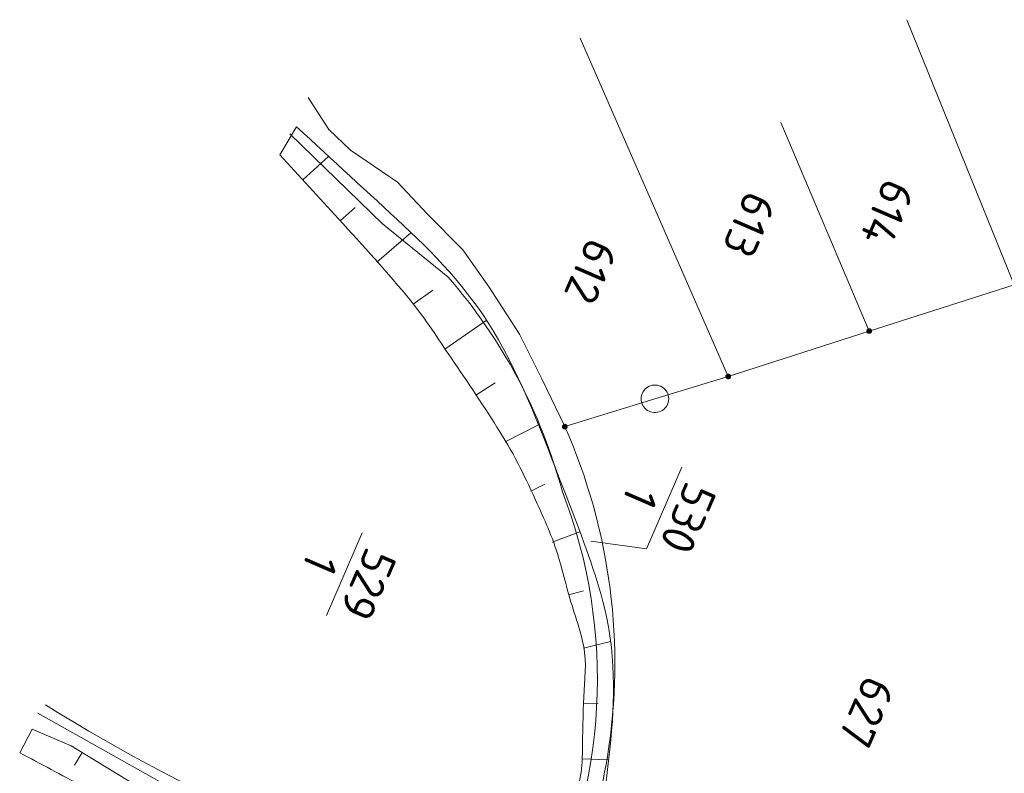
# Model space of a CAD drawing. Header units: metres. Extents: x 3425540 to 3446143, y 5432760 to 5444637.
# Tile 508 of 656: x 3436881 to 3436934, y 5443876 to 5443917. Entities that reach past the tile are written whole.
import ezdxf
from ezdxf.enums import TextEntityAlignment as Align

# ---------------------------------------------------------------- set-up
doc = ezdxf.new("R2010")
doc.units = ezdxf.units.M
doc.layers.add('B_Böschung', color=9, linetype='Continuous', lineweight=18)
doc.layers.add('B_Flurgrenzen', color=9, linetype='Continuous', lineweight=18)
doc.styles.get("Standard").update_dxf_attribs({"font": 'isocpeur.ttf'})

msp = doc.modelspace()

# ---------------------------------------------------------------- linework, layer by layer
at = {"layer": 'B_Böschung'}
for p, q in [((3436895.018, 5443909.764), (3436895.924, 5443911.273)), ((3436896.261, 5443908.403), (3436897.658, 5443909.673)), ((3436898.281, 5443906.185), (3436899.09, 5443906.896)), ((3436900.265, 5443903.934), (3436902.117, 5443905.531)), ((3436902.23, 5443901.67), (3436903.296, 5443902.422)), ((3436903.962, 5443899.22), (3436906.191, 5443900.781)), ((3436905.63, 5443896.726), (3436906.672, 5443897.399)), ((3436907.227, 5443894.19), (3436909.025, 5443895.12)), ((3436908.608, 5443891.527), (3436909.369, 5443891.911)), ((3436909.773, 5443888.766), (3436911.263, 5443889.328)), ((3436910.671, 5443885.907), (3436911.469, 5443886.122)), ((3436911.46, 5443883.013), (3436912.928, 5443883.368)), ((3436911.463, 5443880.023), (3436912.259, 5443880.003)), ((3436881.596, 5443878.629), (3436880.917, 5443877.346)), ((3436884.307, 5443877.357), (3436883.893, 5443876.668)), ((3436911.395, 5443877.023), (3436912.825, 5443876.957))]:
    msp.add_line(p, q, dxfattribs=at)
msp.add_lwpolyline([(3436881.596, 5443878.629), (3436883.708, 5443877.724), (3436887.405, 5443875.46), (3436890.498, 5443873.196), (3436893.44, 5443871.385), (3436897.363, 5443869.8), (3436902.191, 5443868.366), (3436904.756, 5443867.461), (3436907.171, 5443866.102), (3436909.057, 5443864.366)], dxfattribs=at)
for points, knots in [([(3436908.871, 5443864.353), (3436909.685, 5443866.258), (3436910.499, 5443868.163), (3436911.313, 5443870.068), (3436912.313, 5443872.409), (3436912.628, 5443875.021), (3436912.898, 5443877.539), (3436913.181, 5443880.179), (3436913.232, 5443882.935), (3436912.52, 5443885.539), (3436911.987, 5443887.487), (3436911.288, 5443889.327), (3436910.559, 5443891.199), (3436909.427, 5443894.104), (3436908.408, 5443896.99), (3436906.862, 5443899.727), (3436905.525, 5443902.095), (3436903.701, 5443904.098), (3436901.732, 5443905.915), (3436899.796, 5443907.701), (3436897.86, 5443909.487), (3436895.924, 5443911.273)], [0, 0, 0, 0, 0.117072, 0.117072, 0.117072, 0.260938, 0.260938, 0.260938, 0.411806, 0.411806, 0.411806, 0.524643, 0.524643, 0.524643, 0.699734, 0.699734, 0.699734, 0.851148, 0.851148, 0.851148, 1, 1, 1, 1]), ([(3436907.831, 5443865.641), (3436908.107, 5443866.17), (3436908.384, 5443866.698), (3436908.66, 5443867.226), (3436909.438, 5443868.713), (3436909.86, 5443870.362), (3436910.319, 5443871.98), (3436910.517, 5443872.68), (3436910.693, 5443873.38), (3436910.855, 5443874.089), (3436911.078, 5443875.062), (3436911.372, 5443876.029), (3436911.395, 5443877.023), (3436911.418, 5443878.023), (3436911.44, 5443879.023), (3436911.463, 5443880.023), (3436911.484, 5443880.94), (3436911.644, 5443881.859), (3436911.526, 5443882.772), (3436911.386, 5443883.852), (3436910.956, 5443884.862), (3436910.671, 5443885.907), (3436910.503, 5443886.523), (3436910.336, 5443887.138), (3436910.168, 5443887.753), (3436909.877, 5443888.821), (3436909.42, 5443889.835), (3436908.961, 5443890.847), (3436908.354, 5443892.187), (3436907.717, 5443893.502), (3436906.938, 5443894.746), (3436906.088, 5443896.104), (3436905.199, 5443897.425), (3436904.297, 5443898.745), (3436903.584, 5443899.789), (3436902.91, 5443900.859), (3436902.11, 5443901.84), (3436900.858, 5443903.376), (3436899.52, 5443904.831), (3436898.187, 5443906.292), (3436897.131, 5443907.45), (3436896.074, 5443908.607), (3436895.018, 5443909.764)], [0, 0, 0, 0, 0.035898, 0.035898, 0.035898, 0.136951, 0.136951, 0.136951, 0.180624, 0.180624, 0.180624, 0.240497, 0.240497, 0.240497, 0.300721, 0.300721, 0.300721, 0.355906, 0.355906, 0.355906, 0.421122, 0.421122, 0.421122, 0.459521, 0.459521, 0.459521, 0.526174, 0.526174, 0.526174, 0.61433, 0.61433, 0.61433, 0.710511, 0.710511, 0.710511, 0.786569, 0.786569, 0.786569, 0.905658, 0.905658, 0.905658, 1, 1, 1, 1]), ([(3436880.917, 5443877.346), (3436882.049, 5443876.743), (3436883.18, 5443876.139), (3436884.312, 5443875.535), (3436885.743, 5443874.772), (3436887.153, 5443873.969), (3436888.537, 5443873.121), (3436889.55, 5443872.501), (3436890.42, 5443871.676), (3436891.403, 5443871.008), (3436891.918, 5443870.659), (3436892.442, 5443870.331), (3436892.988, 5443870.026), (3436893.838, 5443869.552), (3436894.703, 5443869.111), (3436895.628, 5443868.819), (3436896.829, 5443868.441), (3436898.038, 5443868.102), (3436899.249, 5443867.762), (3436900.553, 5443867.396), (3436901.869, 5443867.081), (3436903.172, 5443866.706), (3436904.072, 5443866.447), (3436904.899, 5443866.009), (3436905.738, 5443865.574), (3436906.389, 5443865.237), (3436907.079, 5443864.92), (3436907.548, 5443864.366), (3436907.825, 5443864.039), (3436908.101, 5443863.712), (3436908.378, 5443863.385)], [0, 0, 0, 0, 0.123556, 0.123556, 0.123556, 0.279806, 0.279806, 0.279806, 0.394143, 0.394143, 0.394143, 0.454014, 0.454014, 0.454014, 0.547226, 0.547226, 0.547226, 0.668351, 0.668351, 0.668351, 0.798805, 0.798805, 0.798805, 0.888862, 0.888862, 0.888862, 0.958737, 0.958737, 0.958737, 1, 1, 1, 1])]:
    msp.add_open_spline(points, degree=3, knots=knots, dxfattribs=at)
at = {"layer": 'B_Flurgrenzen'}
for p, q in [((3436928.979, 5443917.083), (3436934.807, 5443902.711)), ((3436911.277, 5443916.09), (3436919.307, 5443897.744)), ((3436897.676, 5443911.133), (3436896.554, 5443912.86)), ((3436922.157, 5443911.512), (3436926.949, 5443900.206)), ((3436900.574, 5443906.017), (3436895.556, 5443910.894)), ((3436898.842, 5443910.01), (3436897.676, 5443911.133)), ((3436901.389, 5443908.282), (3436898.842, 5443910.01)), ((3436902.987, 5443906.555), (3436901.389, 5443908.282)), ((3436904.93, 5443904.611), (3436902.987, 5443906.555)), ((3436904.11, 5443903.148), (3436900.574, 5443906.017)), ((3436906.355, 5443902.581), (3436904.93, 5443904.611)), ((3436907.995, 5443900.033), (3436906.355, 5443902.581)), ((3436934.807, 5443902.711), (3436926.949, 5443900.206)), ((3436926.949, 5443900.206), (3436919.307, 5443897.744)), ((3436909.204, 5443897.614), (3436907.995, 5443900.033)), ((3436910.456, 5443895.023), (3436909.204, 5443897.614)), ((3436919.307, 5443897.744), (3436915.335, 5443896.534)), ((3436915.335, 5443896.534), (3436910.456, 5443895.023)), ((3436916.801, 5443892.822), (3436914.889, 5443888.404)), ((3436899.474, 5443889.261), (3436897.536, 5443884.781)), ((3436914.889, 5443888.404), (3436911.872, 5443888.807)), ((3436908.871, 5443864.353), (3436881.901, 5443879.489))]:
    msp.add_line(p, q, dxfattribs=at)
for points in [[(3436927.074, 5443900.206), (3436927.073, 5443900.222), (3436927.07, 5443900.237), (3436927.065, 5443900.252), (3436927.058, 5443900.266), (3436927.05, 5443900.28), (3436927.041, 5443900.292), (3436927.029, 5443900.302), (3436927.016, 5443900.311), (3436927.002, 5443900.319), (3436926.987, 5443900.325), (3436926.973, 5443900.329), (3436926.957, 5443900.331), (3436926.941, 5443900.331), (3436926.925, 5443900.329), (3436926.911, 5443900.325), (3436926.896, 5443900.319), (3436926.882, 5443900.311), (3436926.869, 5443900.302), (3436926.857, 5443900.292), (3436926.848, 5443900.28), (3436926.84, 5443900.266), (3436926.833, 5443900.252), (3436926.828, 5443900.237), (3436926.825, 5443900.222), (3436926.824, 5443900.206), (3436926.825, 5443900.19), (3436926.828, 5443900.175), (3436926.833, 5443900.16), (3436926.84, 5443900.146), (3436926.848, 5443900.132), (3436926.857, 5443900.12), (3436926.869, 5443900.11), (3436926.882, 5443900.101), (3436926.896, 5443900.093), (3436926.911, 5443900.087), (3436926.925, 5443900.083), (3436926.941, 5443900.081), (3436926.957, 5443900.081), (3436926.973, 5443900.083), (3436926.987, 5443900.087), (3436927.002, 5443900.093), (3436927.016, 5443900.101), (3436927.029, 5443900.11), (3436927.041, 5443900.12), (3436927.05, 5443900.132), (3436927.058, 5443900.146), (3436927.065, 5443900.16), (3436927.07, 5443900.175), (3436927.073, 5443900.19), (3436927.074, 5443900.206)], [(3436927.049, 5443900.206), (3436927.048, 5443900.22), (3436927.045, 5443900.234), (3436927.041, 5443900.246), (3436927.035, 5443900.259), (3436927.026, 5443900.271), (3436927.016, 5443900.281), (3436927.005, 5443900.29), (3436926.993, 5443900.297), (3436926.98, 5443900.301), (3436926.967, 5443900.304), (3436926.953, 5443900.306), (3436926.938, 5443900.305), (3436926.924, 5443900.303), (3436926.912, 5443900.3), (3436926.899, 5443900.293), (3436926.887, 5443900.285), (3436926.877, 5443900.276), (3436926.867, 5443900.265), (3436926.86, 5443900.253), (3436926.855, 5443900.24), (3436926.851, 5443900.227), (3436926.849, 5443900.213), (3436926.849, 5443900.199), (3436926.851, 5443900.185), (3436926.855, 5443900.172), (3436926.86, 5443900.159), (3436926.867, 5443900.147), (3436926.877, 5443900.136), (3436926.887, 5443900.127), (3436926.899, 5443900.119), (3436926.912, 5443900.112), (3436926.924, 5443900.109), (3436926.938, 5443900.107), (3436926.953, 5443900.106), (3436926.967, 5443900.108), (3436926.98, 5443900.111), (3436926.993, 5443900.115), (3436927.005, 5443900.122), (3436927.016, 5443900.131), (3436927.026, 5443900.141), (3436927.035, 5443900.153), (3436927.041, 5443900.166), (3436927.045, 5443900.178), (3436927.048, 5443900.192), (3436927.049, 5443900.206)], [(3436927.025, 5443900.206), (3436927.024, 5443900.218), (3436927.021, 5443900.23), (3436927.016, 5443900.241), (3436927.01, 5443900.251), (3436927.001, 5443900.261), (3436926.992, 5443900.268), (3436926.981, 5443900.275), (3436926.97, 5443900.279), (3436926.958, 5443900.281), (3436926.946, 5443900.282), (3436926.934, 5443900.28), (3436926.922, 5443900.277), (3436926.912, 5443900.272), (3436926.901, 5443900.265), (3436926.892, 5443900.256), (3436926.885, 5443900.246), (3436926.879, 5443900.236), (3436926.875, 5443900.224), (3436926.873, 5443900.212), (3436926.873, 5443900.2), (3436926.875, 5443900.188), (3436926.879, 5443900.176), (3436926.885, 5443900.166), (3436926.892, 5443900.156), (3436926.901, 5443900.147), (3436926.911, 5443900.14), (3436926.922, 5443900.135), (3436926.934, 5443900.132), (3436926.946, 5443900.13), (3436926.958, 5443900.131), (3436926.97, 5443900.133), (3436926.981, 5443900.137), (3436926.992, 5443900.144), (3436927.001, 5443900.151), (3436927.01, 5443900.161), (3436927.016, 5443900.171), (3436927.021, 5443900.182), (3436927.024, 5443900.194), (3436927.025, 5443900.206)], [(3436927, 5443900.206), (3436926.999, 5443900.216), (3436926.996, 5443900.226), (3436926.991, 5443900.235), (3436926.985, 5443900.242), (3436926.978, 5443900.248), (3436926.969, 5443900.253), (3436926.959, 5443900.256), (3436926.949, 5443900.257), (3436926.939, 5443900.256), (3436926.929, 5443900.253), (3436926.92, 5443900.248), (3436926.913, 5443900.242), (3436926.907, 5443900.235), (3436926.902, 5443900.226), (3436926.899, 5443900.216), (3436926.898, 5443900.206), (3436926.899, 5443900.196), (3436926.902, 5443900.186), (3436926.907, 5443900.177), (3436926.913, 5443900.17), (3436926.92, 5443900.164), (3436926.929, 5443900.159), (3436926.939, 5443900.156), (3436926.949, 5443900.155), (3436926.959, 5443900.156), (3436926.969, 5443900.159), (3436926.978, 5443900.164), (3436926.985, 5443900.17), (3436926.991, 5443900.177), (3436926.996, 5443900.186), (3436926.999, 5443900.196), (3436927, 5443900.206)], [(3436926.976, 5443900.206), (3436926.975, 5443900.213), (3436926.972, 5443900.22), (3436926.967, 5443900.226), (3436926.961, 5443900.23), (3436926.954, 5443900.232), (3436926.947, 5443900.233), (3436926.94, 5443900.231), (3436926.933, 5443900.228), (3436926.928, 5443900.223), (3436926.924, 5443900.217), (3436926.922, 5443900.21), (3436926.922, 5443900.202), (3436926.924, 5443900.195), (3436926.928, 5443900.189), (3436926.933, 5443900.184), (3436926.94, 5443900.181), (3436926.947, 5443900.179), (3436926.954, 5443900.18), (3436926.961, 5443900.182), (3436926.967, 5443900.186), (3436926.972, 5443900.192), (3436926.975, 5443900.199), (3436926.976, 5443900.206)], [(3436919.432, 5443897.744), (3436919.431, 5443897.76), (3436919.428, 5443897.775), (3436919.423, 5443897.79), (3436919.416, 5443897.804), (3436919.408, 5443897.818), (3436919.399, 5443897.83), (3436919.387, 5443897.84), (3436919.374, 5443897.849), (3436919.36, 5443897.857), (3436919.345, 5443897.863), (3436919.331, 5443897.867), (3436919.315, 5443897.869), (3436919.299, 5443897.869), (3436919.283, 5443897.867), (3436919.269, 5443897.863), (3436919.254, 5443897.857), (3436919.24, 5443897.849), (3436919.227, 5443897.84), (3436919.215, 5443897.83), (3436919.206, 5443897.818), (3436919.198, 5443897.804), (3436919.191, 5443897.79), (3436919.186, 5443897.775), (3436919.183, 5443897.76), (3436919.182, 5443897.744), (3436919.183, 5443897.728), (3436919.186, 5443897.713), (3436919.191, 5443897.698), (3436919.198, 5443897.684), (3436919.206, 5443897.67), (3436919.215, 5443897.658), (3436919.227, 5443897.648), (3436919.24, 5443897.639), (3436919.254, 5443897.631), (3436919.269, 5443897.625), (3436919.283, 5443897.621), (3436919.299, 5443897.619), (3436919.315, 5443897.619), (3436919.331, 5443897.621), (3436919.345, 5443897.625), (3436919.36, 5443897.631), (3436919.374, 5443897.639), (3436919.387, 5443897.648), (3436919.399, 5443897.658), (3436919.408, 5443897.67), (3436919.416, 5443897.684), (3436919.423, 5443897.698), (3436919.428, 5443897.713), (3436919.431, 5443897.728), (3436919.432, 5443897.744)], [(3436919.407, 5443897.744), (3436919.406, 5443897.758), (3436919.403, 5443897.772), (3436919.399, 5443897.784), (3436919.393, 5443897.797), (3436919.384, 5443897.809), (3436919.374, 5443897.819), (3436919.363, 5443897.828), (3436919.351, 5443897.835), (3436919.338, 5443897.839), (3436919.325, 5443897.842), (3436919.311, 5443897.844), (3436919.296, 5443897.843), (3436919.282, 5443897.841), (3436919.27, 5443897.838), (3436919.257, 5443897.831), (3436919.245, 5443897.823), (3436919.235, 5443897.814), (3436919.225, 5443897.803), (3436919.218, 5443897.791), (3436919.213, 5443897.778), (3436919.209, 5443897.765), (3436919.207, 5443897.751), (3436919.207, 5443897.737), (3436919.209, 5443897.723), (3436919.213, 5443897.71), (3436919.218, 5443897.697), (3436919.225, 5443897.685), (3436919.235, 5443897.674), (3436919.245, 5443897.665), (3436919.257, 5443897.657), (3436919.27, 5443897.65), (3436919.282, 5443897.647), (3436919.296, 5443897.645), (3436919.311, 5443897.644), (3436919.325, 5443897.646), (3436919.338, 5443897.649), (3436919.351, 5443897.653), (3436919.363, 5443897.66), (3436919.374, 5443897.669), (3436919.384, 5443897.679), (3436919.393, 5443897.691), (3436919.399, 5443897.704), (3436919.403, 5443897.716), (3436919.406, 5443897.73), (3436919.407, 5443897.744)], [(3436919.383, 5443897.744), (3436919.382, 5443897.756), (3436919.379, 5443897.768), (3436919.374, 5443897.779), (3436919.368, 5443897.789), (3436919.359, 5443897.799), (3436919.35, 5443897.806), (3436919.339, 5443897.813), (3436919.328, 5443897.817), (3436919.316, 5443897.819), (3436919.304, 5443897.82), (3436919.292, 5443897.818), (3436919.28, 5443897.815), (3436919.27, 5443897.81), (3436919.259, 5443897.803), (3436919.25, 5443897.794), (3436919.243, 5443897.784), (3436919.237, 5443897.774), (3436919.233, 5443897.762), (3436919.231, 5443897.75), (3436919.231, 5443897.738), (3436919.233, 5443897.726), (3436919.237, 5443897.714), (3436919.243, 5443897.704), (3436919.25, 5443897.694), (3436919.259, 5443897.685), (3436919.269, 5443897.678), (3436919.28, 5443897.673), (3436919.292, 5443897.67), (3436919.304, 5443897.668), (3436919.316, 5443897.669), (3436919.328, 5443897.671), (3436919.339, 5443897.675), (3436919.35, 5443897.682), (3436919.359, 5443897.689), (3436919.368, 5443897.699), (3436919.374, 5443897.709), (3436919.379, 5443897.72), (3436919.382, 5443897.732), (3436919.383, 5443897.744)], [(3436919.358, 5443897.744), (3436919.357, 5443897.754), (3436919.354, 5443897.764), (3436919.349, 5443897.773), (3436919.343, 5443897.78), (3436919.336, 5443897.786), (3436919.327, 5443897.791), (3436919.317, 5443897.794), (3436919.307, 5443897.795), (3436919.297, 5443897.794), (3436919.287, 5443897.791), (3436919.278, 5443897.786), (3436919.271, 5443897.78), (3436919.265, 5443897.773), (3436919.26, 5443897.764), (3436919.257, 5443897.754), (3436919.256, 5443897.744), (3436919.257, 5443897.734), (3436919.26, 5443897.724), (3436919.265, 5443897.715), (3436919.271, 5443897.708), (3436919.278, 5443897.702), (3436919.287, 5443897.697), (3436919.297, 5443897.694), (3436919.307, 5443897.693), (3436919.317, 5443897.694), (3436919.327, 5443897.697), (3436919.336, 5443897.702), (3436919.343, 5443897.708), (3436919.349, 5443897.715), (3436919.354, 5443897.724), (3436919.357, 5443897.734), (3436919.358, 5443897.744)], [(3436919.334, 5443897.744), (3436919.333, 5443897.751), (3436919.33, 5443897.758), (3436919.325, 5443897.764), (3436919.319, 5443897.768), (3436919.312, 5443897.77), (3436919.305, 5443897.771), (3436919.298, 5443897.769), (3436919.291, 5443897.766), (3436919.286, 5443897.761), (3436919.282, 5443897.755), (3436919.28, 5443897.748), (3436919.28, 5443897.74), (3436919.282, 5443897.733), (3436919.286, 5443897.727), (3436919.291, 5443897.722), (3436919.298, 5443897.719), (3436919.305, 5443897.717), (3436919.312, 5443897.718), (3436919.319, 5443897.72), (3436919.325, 5443897.724), (3436919.33, 5443897.73), (3436919.333, 5443897.737), (3436919.334, 5443897.744)], [(3436916.085, 5443896.534), (3436916.079, 5443896.628), (3436916.061, 5443896.717), (3436916.032, 5443896.812), (3436915.991, 5443896.894), (3436915.937, 5443896.971), (3436915.878, 5443897.048), (3436915.813, 5443897.113), (3436915.737, 5443897.166), (3436915.654, 5443897.213), (3436915.565, 5443897.243), (3436915.477, 5443897.266), (3436915.382, 5443897.278), (3436915.288, 5443897.278), (3436915.193, 5443897.266), (3436915.105, 5443897.243), (3436915.016, 5443897.213), (3436914.933, 5443897.166), (3436914.857, 5443897.113), (3436914.792, 5443897.048), (3436914.733, 5443896.971), (3436914.679, 5443896.894), (3436914.638, 5443896.812), (3436914.609, 5443896.717), (3436914.591, 5443896.628), (3436914.585, 5443896.534), (3436914.591, 5443896.44), (3436914.609, 5443896.351), (3436914.638, 5443896.256), (3436914.679, 5443896.174), (3436914.733, 5443896.097), (3436914.792, 5443896.02), (3436914.857, 5443895.955), (3436914.933, 5443895.902), (3436915.016, 5443895.855), (3436915.105, 5443895.825), (3436915.193, 5443895.802), (3436915.288, 5443895.79), (3436915.382, 5443895.79), (3436915.477, 5443895.802), (3436915.565, 5443895.825), (3436915.654, 5443895.855), (3436915.737, 5443895.902), (3436915.813, 5443895.955), (3436915.878, 5443896.02), (3436915.937, 5443896.097), (3436915.991, 5443896.174), (3436916.032, 5443896.256), (3436916.061, 5443896.351), (3436916.079, 5443896.44), (3436916.085, 5443896.534)], [(3436910.581, 5443895.023), (3436910.58, 5443895.039), (3436910.577, 5443895.054), (3436910.572, 5443895.069), (3436910.565, 5443895.083), (3436910.557, 5443895.097), (3436910.548, 5443895.109), (3436910.536, 5443895.119), (3436910.523, 5443895.128), (3436910.509, 5443895.136), (3436910.494, 5443895.142), (3436910.48, 5443895.146), (3436910.464, 5443895.148), (3436910.448, 5443895.148), (3436910.432, 5443895.146), (3436910.418, 5443895.142), (3436910.403, 5443895.136), (3436910.389, 5443895.128), (3436910.376, 5443895.119), (3436910.364, 5443895.109), (3436910.355, 5443895.097), (3436910.347, 5443895.083), (3436910.34, 5443895.069), (3436910.335, 5443895.054), (3436910.332, 5443895.039), (3436910.331, 5443895.023), (3436910.332, 5443895.007), (3436910.335, 5443894.992), (3436910.34, 5443894.977), (3436910.347, 5443894.963), (3436910.355, 5443894.949), (3436910.364, 5443894.937), (3436910.376, 5443894.927), (3436910.389, 5443894.918), (3436910.403, 5443894.91), (3436910.418, 5443894.904), (3436910.432, 5443894.9), (3436910.448, 5443894.898), (3436910.464, 5443894.898), (3436910.48, 5443894.9), (3436910.494, 5443894.904), (3436910.509, 5443894.91), (3436910.523, 5443894.918), (3436910.536, 5443894.927), (3436910.548, 5443894.937), (3436910.557, 5443894.949), (3436910.565, 5443894.963), (3436910.572, 5443894.977), (3436910.577, 5443894.992), (3436910.58, 5443895.007), (3436910.581, 5443895.023)], [(3436910.556, 5443895.023), (3436910.555, 5443895.037), (3436910.552, 5443895.051), (3436910.548, 5443895.063), (3436910.542, 5443895.076), (3436910.533, 5443895.088), (3436910.523, 5443895.098), (3436910.512, 5443895.107), (3436910.5, 5443895.114), (3436910.487, 5443895.118), (3436910.474, 5443895.121), (3436910.46, 5443895.123), (3436910.445, 5443895.122), (3436910.431, 5443895.12), (3436910.419, 5443895.117), (3436910.406, 5443895.11), (3436910.394, 5443895.102), (3436910.384, 5443895.093), (3436910.374, 5443895.082), (3436910.367, 5443895.07), (3436910.362, 5443895.057), (3436910.358, 5443895.044), (3436910.356, 5443895.03), (3436910.356, 5443895.016), (3436910.358, 5443895.002), (3436910.362, 5443894.989), (3436910.367, 5443894.976), (3436910.374, 5443894.964), (3436910.384, 5443894.953), (3436910.394, 5443894.944), (3436910.406, 5443894.936), (3436910.419, 5443894.929), (3436910.431, 5443894.926), (3436910.445, 5443894.924), (3436910.46, 5443894.923), (3436910.474, 5443894.925), (3436910.487, 5443894.928), (3436910.5, 5443894.932), (3436910.512, 5443894.939), (3436910.523, 5443894.948), (3436910.533, 5443894.958), (3436910.542, 5443894.97), (3436910.548, 5443894.983), (3436910.552, 5443894.995), (3436910.555, 5443895.009), (3436910.556, 5443895.023)], [(3436910.532, 5443895.023), (3436910.531, 5443895.035), (3436910.528, 5443895.047), (3436910.523, 5443895.058), (3436910.517, 5443895.068), (3436910.508, 5443895.078), (3436910.499, 5443895.085), (3436910.488, 5443895.092), (3436910.477, 5443895.096), (3436910.465, 5443895.098), (3436910.453, 5443895.099), (3436910.441, 5443895.097), (3436910.429, 5443895.094), (3436910.419, 5443895.089), (3436910.408, 5443895.082), (3436910.399, 5443895.073), (3436910.392, 5443895.063), (3436910.386, 5443895.053), (3436910.382, 5443895.041), (3436910.38, 5443895.029), (3436910.38, 5443895.017), (3436910.382, 5443895.005), (3436910.386, 5443894.993), (3436910.392, 5443894.983), (3436910.399, 5443894.973), (3436910.408, 5443894.964), (3436910.418, 5443894.957), (3436910.429, 5443894.952), (3436910.441, 5443894.949), (3436910.453, 5443894.947), (3436910.465, 5443894.948), (3436910.477, 5443894.95), (3436910.488, 5443894.954), (3436910.499, 5443894.961), (3436910.508, 5443894.968), (3436910.517, 5443894.978), (3436910.523, 5443894.988), (3436910.528, 5443894.999), (3436910.531, 5443895.011), (3436910.532, 5443895.023)], [(3436910.507, 5443895.023), (3436910.506, 5443895.033), (3436910.503, 5443895.043), (3436910.498, 5443895.052), (3436910.492, 5443895.059), (3436910.485, 5443895.065), (3436910.476, 5443895.07), (3436910.466, 5443895.073), (3436910.456, 5443895.074), (3436910.446, 5443895.073), (3436910.436, 5443895.07), (3436910.427, 5443895.065), (3436910.42, 5443895.059), (3436910.414, 5443895.052), (3436910.409, 5443895.043), (3436910.406, 5443895.033), (3436910.405, 5443895.023), (3436910.406, 5443895.013), (3436910.409, 5443895.003), (3436910.414, 5443894.994), (3436910.42, 5443894.987), (3436910.427, 5443894.981), (3436910.436, 5443894.976), (3436910.446, 5443894.973), (3436910.456, 5443894.972), (3436910.466, 5443894.973), (3436910.476, 5443894.976), (3436910.485, 5443894.981), (3436910.492, 5443894.987), (3436910.498, 5443894.994), (3436910.503, 5443895.003), (3436910.506, 5443895.013), (3436910.507, 5443895.023)], [(3436910.483, 5443895.023), (3436910.482, 5443895.03), (3436910.479, 5443895.037), (3436910.474, 5443895.043), (3436910.468, 5443895.047), (3436910.461, 5443895.049), (3436910.454, 5443895.05), (3436910.447, 5443895.048), (3436910.44, 5443895.045), (3436910.435, 5443895.04), (3436910.431, 5443895.034), (3436910.429, 5443895.027), (3436910.429, 5443895.019), (3436910.431, 5443895.012), (3436910.435, 5443895.006), (3436910.44, 5443895.001), (3436910.447, 5443894.998), (3436910.454, 5443894.996), (3436910.461, 5443894.997), (3436910.468, 5443894.999), (3436910.474, 5443895.003), (3436910.479, 5443895.009), (3436910.482, 5443895.016), (3436910.483, 5443895.023)]]:
    msp.add_lwpolyline(points, dxfattribs=at)
for centre, radius, start, end in [((3436882.219, 5443883.998), 29.085, 14.912, 41.178), ((3436881.381, 5443882.183), 31.784, 350.8329, 23.8276), ((3436884.061, 5443881.331), 28.157, 332.6942, 21.1333), ((3436933.285, 5443961.481), 96.162, 237.9936, 255.42181), ((3436858.679, 5443886.618), 54.909, 336.0779, 350.0378)]:
    msp.add_arc(centre, radius, start, end, dxfattribs=at)

# ---------------------------------------------------------------- texts
for s, rotation, p in [('614', 246.5999, (3436927.942, 5443906.593)), ('613', 246.5999, (3436920.449, 5443905.96)), ('612', 246.5999, (3436911.872, 5443903.432)), ('627', 246.6, (3436926.815, 5443879.536))]:
    msp.add_text(s, height=1.8, rotation=rotation, dxfattribs=at).set_placement(p, align=Align.MIDDLE)
for rotation, p in [(246.5999, (3436915.386, 5443890.812)), (246.6, (3436898.046, 5443887.22))]:
    msp.add_text('1', height=1.8, rotation=rotation, dxfattribs=at).set_placement(p, align=Align.TOP_CENTER)
for s, rotation, p in [('530', 246.5999, (3436916.304, 5443890.415)), ('529', 246.6, (3436898.964, 5443886.824))]:
    msp.add_text(s, height=1.8, rotation=rotation, dxfattribs=at).set_placement(p, align=Align.CENTER)

doc.saveas('drawing.dxf')
